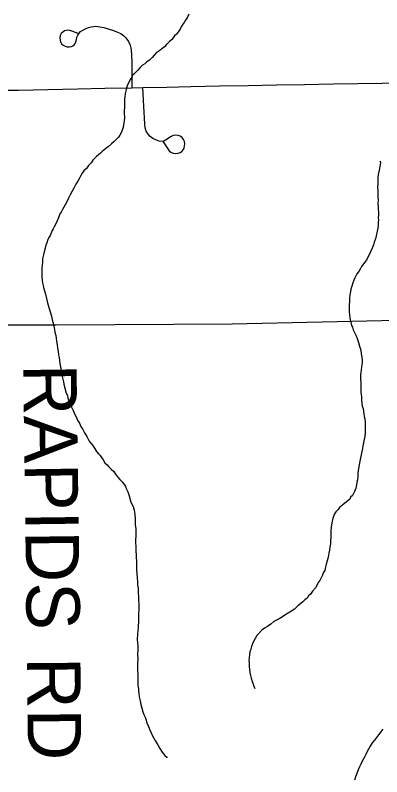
# Model space of a CAD drawing. Extents: x 103424 to 290657, y 38711 to 110967.
# Drawn here: x 214251.6088 to 214251.8038, y 40209.8906 to 40210.2955 of the extents above; entities that cross this region are included whole.
import ezdxf

# ---------------------------------------------------------------- set-up
doc = ezdxf.new("R2010")
doc.units = 0
for name, color, linetype in [('GM_X_City_Street', 7, 'Continuous'), ('GM_X_Corporation', 7, 'Continuous'), ('GM_X_County_Road_Text', 7, 'Continuous'), ('GM_X_Major_River', 7, 'Continuous'), ('GM_X_Minor_River', 7, 'Continuous')]:
    doc.layers.add(name, color=color, linetype=linetype)

msp = doc.modelspace()

# ---------------------------------------------------------------- linework, layer by layer
at = {"layer": 'GM_X_City_Street'}
for points in [[(214251.64224, 40210.28572), (214251.63951, 40210.28691), (214251.63843, 40210.2873), (214251.63709, 40210.28751), (214251.63601, 40210.28744), (214251.6351, 40210.28719), (214251.63408, 40210.28656), (214251.63327, 40210.28572), (214251.63271, 40210.28471), (214251.63253, 40210.28348), (214251.63271, 40210.28232), (214251.63299, 40210.2813), (214251.63352, 40210.28032), (214251.63429, 40210.27959), (214251.63534, 40210.27903), (214251.6365, 40210.27878), (214251.63776, 40210.27875), (214251.63871, 40210.27892), (214251.63955, 40210.2792), (214251.64025, 40210.27983), (214251.64074, 40210.28053), (214251.64112, 40210.28138), (214251.64144, 40210.2826), (214251.64168, 40210.28383), (214251.6421, 40210.28499), (214251.64281, 40210.28597), (214251.64365, 40210.28686), (214251.64474, 40210.28765), (214251.64617, 40210.28835), (214251.64785, 40210.28902), (214251.64929, 40210.2894), (214251.65048, 40210.28958), (214251.65147, 40210.28965), (214251.65271, 40210.28952), (214251.65597, 40210.28893), (214251.66107, 40210.2874), (214251.66317, 40210.28657), (214251.66497, 40210.28572), (214251.6664, 40210.28468), (214251.66761, 40210.28345), (214251.66905, 40210.2816), (214251.66998, 40210.27953), (214251.67044, 40210.27704), (214251.67067, 40210.27445), (214251.67083, 40210.27045), (214251.67094, 40210.25695)], [(214251.60003, 40210.25562), (214251.61064, 40210.25574), (214251.62617, 40210.25608), (214251.63411, 40210.25626), (214251.64206, 40210.25643), (214251.6565, 40210.25669), (214251.67094, 40210.25695), (214251.67677, 40210.25701), (214251.68948, 40210.25733), (214251.70218, 40210.25764), (214251.71749, 40210.25793), (214251.73279, 40210.25822), (214251.74772, 40210.25849), (214251.76265, 40210.25877), (214251.77818, 40210.25902), (214251.79109, 40210.25922), (214251.80401, 40210.25943), (214251.81954, 40210.25969), (214251.83224, 40210.25989), (214251.84036, 40210.26003), (214251.84494, 40210.2601)], [(214251.68754, 40210.22816), (214251.68933, 40210.22557), (214251.69066, 40210.22342), (214251.69168, 40210.22266), (214251.69284, 40210.22211), (214251.69417, 40210.22195), (214251.69552, 40210.22211), (214251.69651, 40210.22252), (214251.69753, 40210.22311), (214251.69834, 40210.22409), (214251.6987, 40210.22497), (214251.69893, 40210.22609), (214251.69901, 40210.22709), (214251.69886, 40210.2283), (214251.69841, 40210.22946), (214251.6976, 40210.23047), (214251.69664, 40210.23121), (214251.6955, 40210.23159), (214251.69415, 40210.2317), (214251.6928, 40210.23149), (214251.6915, 40210.23093), (214251.68971, 40210.2297), (214251.68873, 40210.229), (214251.68796, 40210.22862), (214251.6873, 40210.2284), (214251.68533, 40210.22858), (214251.68393, 40210.22903), (214251.68206, 40210.22996), (214251.68069, 40210.23102), (214251.67951, 40210.23233), (214251.67857, 40210.23382), (214251.67801, 40210.23563), (214251.6777, 40210.23781), (214251.6772, 40210.24703), (214251.67677, 40210.25701)]]:
    msp.add_lwpolyline(points, dxfattribs=at)
at = {"layer": 'GM_X_Corporation'}
msp.add_lwpolyline([(214252.08354, 40210.32519), (214252.08475, 40210.23546), (214252.08604, 40210.14015), (214251.92998, 40210.13612), (214251.84678, 40210.13397), (214251.84365, 40210.1339), (214251.72419, 40210.13129), (214251.63068, 40210.13079), (214251.6059, 40210.13067), (214251.60309, 40210.13078), (214251.60191, 40210.19652), (214251.55003, 40210.19658), (214251.52057, 40210.21917), (214251.51947, 40210.28743), (214251.38727, 40210.28745), (214251.3864, 40210.33672)], dxfattribs=at)
at = {"layer": 'GM_X_Major_River'}
msp.add_lwpolyline([(214251.80432, 40209.91602), (214251.80322, 40209.91447), (214251.80211, 40209.91293), (214251.80099, 40209.91157), (214251.79989, 40209.91003), (214251.79877, 40209.90868), (214251.79767, 40209.90694), (214251.79676, 40209.90521), (214251.79584, 40209.90367), (214251.79529, 40209.90252), (214251.79474, 40209.90137), (214251.79401, 40209.90021), (214251.79328, 40209.89849), (214251.79274, 40209.89734), (214251.79201, 40209.89599), (214251.79128, 40209.89426), (214251.79056, 40209.89235), (214251.78984, 40209.89062), (214251.7893, 40209.8889)], dxfattribs=at)
at = {"layer": 'GM_X_Minor_River'}
for points in [[(214251.70112, 40210.29609), (214251.70021, 40210.29416), (214251.69948, 40210.29282), (214251.69874, 40210.29166), (214251.698, 40210.2907), (214251.69708, 40210.28935), (214251.69654, 40210.28819), (214251.69561, 40210.28685), (214251.69469, 40210.28549), (214251.69357, 40210.28452), (214251.69283, 40210.28355), (214251.69209, 40210.28259), (214251.69097, 40210.28161), (214251.68929, 40210.27987), (214251.68818, 40210.2787), (214251.68687, 40210.27772), (214251.68593, 40210.27694), (214251.685, 40210.27616), (214251.68406, 40210.27576), (214251.68276, 40210.27421), (214251.68164, 40210.27305), (214251.68034, 40210.27169), (214251.67884, 40210.27071), (214251.67772, 40210.26974), (214251.67659, 40210.26895), (214251.67529, 40210.26778), (214251.67399, 40210.26623), (214251.67306, 40210.26526), (214251.67213, 40210.26429), (214251.67119, 40210.2637), (214251.67083, 40210.26256), (214251.66991, 40210.26139), (214251.66846, 40210.25794), (214251.66793, 40210.25603), (214251.6674, 40210.25393), (214251.66706, 40210.25221), (214251.6669, 40210.25088), (214251.66699, 40210.24651), (214251.66684, 40210.2448), (214251.66687, 40210.24309), (214251.66691, 40210.24138), (214251.66677, 40210.2391), (214251.66642, 40210.23738), (214251.66627, 40210.23585), (214251.66591, 40210.2349), (214251.66537, 40210.23336), (214251.66445, 40210.23182), (214251.66371, 40210.23067), (214251.66241, 40210.22931), (214251.66129, 40210.22815), (214251.65998, 40210.22717), (214251.65831, 40210.22561), (214251.65699, 40210.22463), (214251.65606, 40210.22385), (214251.65513, 40210.22307), (214251.6542, 40210.2221), (214251.65307, 40210.22132), (214251.65214, 40210.22035), (214251.65102, 40210.21937), (214251.65009, 40210.2184), (214251.64917, 40210.21705), (214251.64786, 40210.21569), (214251.64676, 40210.21396), (214251.64526, 40210.21279), (214251.64453, 40210.21163), (214251.6438, 40210.21028), (214251.64306, 40210.20894), (214251.64215, 40210.20721), (214251.64104, 40210.20566), (214251.64013, 40210.20394), (214251.63922, 40210.20201), (214251.63812, 40210.20009), (214251.63721, 40210.19817), (214251.63611, 40210.19587), (214251.63464, 40210.19355)], [(214251.80303, 40210.21792), (214251.80303, 40210.21773), (214251.80303, 40210.21792), (214251.80305, 40210.21697), (214251.80271, 40210.21506), (214251.80237, 40210.21315), (214251.80185, 40210.21086), (214251.80169, 40210.20915), (214251.80173, 40210.20744), (214251.80176, 40210.20573), (214251.80161, 40210.20402), (214251.80165, 40210.20212), (214251.80169, 40210.20041), (214251.80172, 40210.1987), (214251.80195, 40210.19718), (214251.80179, 40210.19547), (214251.80184, 40210.19338), (214251.80187, 40210.19205), (214251.80208, 40210.19091), (214251.80211, 40210.1894), (214251.80195, 40210.18787), (214251.80198, 40210.18673), (214251.80182, 40210.1854), (214251.80185, 40210.18388), (214251.80169, 40210.18236), (214251.80048, 40210.17663), (214251.79976, 40210.1749), (214251.79941, 40210.17338), (214251.79869, 40210.17165), (214251.79796, 40210.17011), (214251.79723, 40210.16839), (214251.79632, 40210.16685), (214251.79559, 40210.16531), (214251.79467, 40210.16396), (214251.79374, 40210.1628), (214251.793, 40210.16184), (214251.79245, 40210.16087), (214251.79153, 40210.15933), (214251.79061, 40210.15798), (214251.78951, 40210.15587), (214251.78897, 40210.15472), (214251.78843, 40210.15319), (214251.78789, 40210.15146), (214251.78736, 40210.14993), (214251.78719, 40210.1486), (214251.78685, 40210.14688), (214251.7867, 40210.14517), (214251.78655, 40210.14307), (214251.78639, 40210.14155), (214251.78643, 40210.13965), (214251.78647, 40210.13794), (214251.7867, 40210.13624), (214251.78673, 40210.13472), (214251.78694, 40210.13358), (214251.78736, 40210.13207), (214251.78777, 40210.13056), (214251.78817, 40210.12962), (214251.78858, 40210.1283), (214251.78937, 40210.12679), (214251.79017, 40210.1251), (214251.79077, 40210.12359), (214251.79138, 40210.12152), (214251.792, 40210.11963), (214251.79261, 40210.11737), (214251.79285, 40210.11547), (214251.79326, 40210.11377), (214251.7933, 40210.11206), (214251.79333, 40210.11073), (214251.79316, 40210.10978), (214251.79267, 40210.10559), (214251.79251, 40210.10425), (214251.79254, 40210.10311), (214251.79256, 40210.10216), (214251.7926, 40210.10026), (214251.79265, 40210.0976), (214251.79271, 40210.09514), (214251.79295, 40210.09267), (214251.79299, 40210.09077), (214251.79321, 40210.08926), (214251.79344, 40210.08774), (214251.79384, 40210.08642), (214251.79407, 40210.0849), (214251.79428, 40210.08358), (214251.7945, 40210.08225), (214251.79472, 40210.08093), (214251.79495, 40210.07903), (214251.79498, 40210.07751), (214251.79502, 40210.07599), (214251.79504, 40210.07466), (214251.79489, 40210.07314), (214251.79473, 40210.07181), (214251.79456, 40210.07047), (214251.79421, 40210.06933), (214251.79404, 40210.06818), (214251.79369, 40210.06665), (214251.79354, 40210.06513), (214251.79319, 40210.0636), (214251.79285, 40210.0617), (214251.7925, 40210.06017), (214251.79216, 40210.05845), (214251.79182, 40210.05654)], [(214251.63464, 40210.19355), (214251.63391, 40210.19221), (214251.63337, 40210.19087), (214251.63263, 40210.1899), (214251.63227, 40210.18894), (214251.63191, 40210.1878), (214251.63118, 40210.18626), (214251.63046, 40210.18453), (214251.62954, 40210.18299), (214251.62899, 40210.18203), (214251.62844, 40210.18107), (214251.62736, 40210.17839), (214251.62681, 40210.17742), (214251.62626, 40210.17627), (214251.62573, 40210.17455), (214251.62518, 40210.17321), (214251.62484, 40210.17168), (214251.62431, 40210.16977), (214251.62396, 40210.16805), (214251.62344, 40210.16595), (214251.62328, 40210.16424), (214251.62313, 40210.16271), (214251.62297, 40210.16119), (214251.623, 40210.15948), (214251.62304, 40210.15796), (214251.62307, 40210.15625), (214251.62311, 40210.15473), (214251.62333, 40210.15322), (214251.62374, 40210.1519), (214251.62395, 40210.15076), (214251.62437, 40210.14906), (214251.62498, 40210.14717), (214251.62541, 40210.1449), (214251.62603, 40210.14263), (214251.62665, 40210.14018), (214251.62746, 40210.13773), (214251.62808, 40210.13546), (214251.6285, 40210.13357), (214251.62911, 40210.13187), (214251.62933, 40210.13017), (214251.62975, 40210.12846), (214251.62997, 40210.12695), (214251.63039, 40210.12525), (214251.63061, 40210.12373), (214251.63083, 40210.12222), (214251.63107, 40210.12032), (214251.6313, 40210.11843), (214251.63171, 40210.11673), (214251.63194, 40210.11502), (214251.63216, 40210.11351), (214251.63238, 40210.11199), (214251.63261, 40210.11028), (214251.63284, 40210.10858), (214251.63326, 40210.10669), (214251.63348, 40210.10517), (214251.6339, 40210.10347), (214251.63412, 40210.10196), (214251.63453, 40210.10064), (214251.63475, 40210.09931), (214251.63599, 40210.09459), (214251.63659, 40210.09327), (214251.63681, 40210.09194), (214251.63741, 40210.09044), (214251.63821, 40210.08855), (214251.63881, 40210.08705), (214251.63961, 40210.08535), (214251.64041, 40210.08366), (214251.6412, 40210.08197), (214251.642, 40210.08028), (214251.64299, 40210.07859), (214251.64378, 40210.07689), (214251.64477, 40210.07521), (214251.64576, 40210.07352), (214251.64694, 40210.07145), (214251.64814, 40210.06901), (214251.64989, 40210.06696), (214251.65107, 40210.06527), (214251.65206, 40210.06358), (214251.65322, 40210.06228), (214251.65401, 40210.06135), (214251.65479, 40210.06041), (214251.65558, 40210.0591), (214251.65656, 40210.0576), (214251.65772, 40210.05649), (214251.6587, 40210.05537), (214251.65986, 40210.05425), (214251.66122, 40210.05295), (214251.66221, 40210.05145), (214251.66319, 40210.05014), (214251.66455, 40210.04865), (214251.66572, 40210.04735), (214251.66689, 40210.04585), (214251.66748, 40210.04492), (214251.66808, 40210.0436), (214251.66868, 40210.04209), (214251.66949, 40210.04002), (214251.67032, 40210.03662), (214251.67151, 40210.03436), (214251.67212, 40210.03229), (214251.67255, 40210.03021), (214251.67261, 40210.02755)], [(214251.79182, 40210.05654), (214251.79148, 40210.05445), (214251.79115, 40210.05216), (214251.791, 40210.05025), (214251.79085, 40210.04854), (214251.79049, 40210.0472), (214251.79033, 40210.04587), (214251.78999, 40210.04415), (214251.78927, 40210.04224), (214251.78817, 40210.04012), (214251.78724, 40210.03934), (214251.78688, 40210.03819), (214251.78314, 40210.03526), (214251.78221, 40210.03448), (214251.78127, 40210.0337), (214251.78053, 40210.03274), (214251.77942, 40210.03157), (214251.77868, 40210.03042), (214251.77778, 40210.02812), (214251.77726, 40210.02564), (214251.77693, 40210.02335), (214251.77678, 40210.02144), (214251.77663, 40210.01973), (214251.77666, 40210.01802), (214251.77651, 40210.01612), (214251.77655, 40210.01441), (214251.7762, 40210.01288), (214251.77605, 40210.01117), (214251.7757, 40210.00945), (214251.77537, 40210.00735), (214251.77484, 40210.00544), (214251.7743, 40210.00372), (214251.77395, 40210.00219), (214251.77343, 40210.00028), (214251.77269, 40209.99912), (214251.77234, 40209.99779), (214251.7716, 40209.99644), (214251.77088, 40209.99491), (214251.76995, 40209.99394), (214251.7694, 40209.99259), (214251.76849, 40209.99105), (214251.767, 40209.98931), (214251.76589, 40209.98777), (214251.76477, 40209.98679), (214251.76404, 40209.98564), (214251.76292, 40209.98466), (214251.7618, 40209.98369), (214251.76068, 40209.98271), (214251.75918, 40209.98154), (214251.75731, 40209.97979), (214251.75487, 40209.97822), (214251.75281, 40209.97684), (214251.75094, 40209.97566), (214251.74924, 40209.97467), (214251.74774, 40209.97388), (214251.74642, 40209.97309), (214251.74474, 40209.97173), (214251.74306, 40209.97055), (214251.74136, 40209.96956), (214251.74005, 40209.96859), (214251.73726, 40209.96567), (214251.73654, 40209.96414), (214251.73562, 40209.9626), (214251.73507, 40209.96126), (214251.73453, 40209.95992), (214251.73419, 40209.95839), (214251.73364, 40209.95705), (214251.73349, 40209.95552), (214251.73333, 40209.954), (214251.73317, 40209.95229), (214251.73319, 40209.95134), (214251.73322, 40209.9502), (214251.73324, 40209.94925), (214251.73346, 40209.94773), (214251.73369, 40209.94603), (214251.73391, 40209.94451), (214251.73432, 40209.943), (214251.73493, 40209.9413), (214251.73514, 40209.94036), (214251.73574, 40209.93885), (214251.73634, 40209.93753), (214251.73634, 40209.93753)], [(214251.67261, 40210.02755), (214251.67267, 40210.0247), (214251.67291, 40210.02242), (214251.67297, 40210.01938), (214251.67286, 40210.01577), (214251.67293, 40210.01254), (214251.67295, 40210.01121), (214251.67329, 40210.00457), (214251.67333, 40210.00248), (214251.67337, 40210.00058), (214251.6736, 40209.99869), (214251.67365, 40209.99641), (214251.67388, 40209.99432), (214251.67393, 40209.99242), (214251.67415, 40209.99091), (214251.67419, 40209.98882), (214251.67444, 40209.98597), (214251.67448, 40209.98426), (214251.67452, 40209.98256), (214251.67457, 40209.98009), (214251.67445, 40209.97685), (214251.67433, 40209.97362), (214251.67421, 40209.97001), (214251.67391, 40209.96639), (214251.67378, 40209.96354), (214251.67382, 40209.96183), (214251.67404, 40209.96032), (214251.67408, 40209.95823), (214251.67395, 40209.95556), (214251.674, 40209.95328), (214251.67386, 40209.95062), (214251.67393, 40209.94758), (214251.67399, 40209.94473), (214251.67406, 40209.94169), (214251.67411, 40209.93923), (214251.67433, 40209.93752), (214251.67436, 40209.93619), (214251.67458, 40209.93487), (214251.67481, 40209.93316), (214251.67523, 40209.93108), (214251.67566, 40209.929), (214251.67627, 40209.92711), (214251.67669, 40209.92522), (214251.67729, 40209.92371), (214251.67789, 40209.9224), (214251.6785, 40209.9207), (214251.67891, 40209.91919), (214251.67951, 40209.91787), (214251.68031, 40209.91599), (214251.68111, 40209.91392), (214251.68211, 40209.91204), (214251.68349, 40209.9096), (214251.68467, 40209.90753), (214251.68567, 40209.90566), (214251.68665, 40209.90416), (214251.68762, 40209.90304), (214251.68841, 40209.90191), (214251.68957, 40209.90099), (214251.68957, 40209.90099), (214251.68976, 40209.90099)]]:
    msp.add_lwpolyline(points, dxfattribs=at)

# ---------------------------------------------------------------- texts
at = {"layer": 'GM_X_County_Road_Text'}
for s, rotation, p in [('RAPIDS', 270.7685, (214251.61304, 40210.10997)), ('RD', 270.4937, (214251.61511, 40209.95413))]:
    msp.add_text(s, height=0.028409, rotation=rotation, dxfattribs=at).set_placement(p)

doc.saveas('drawing.dxf')
